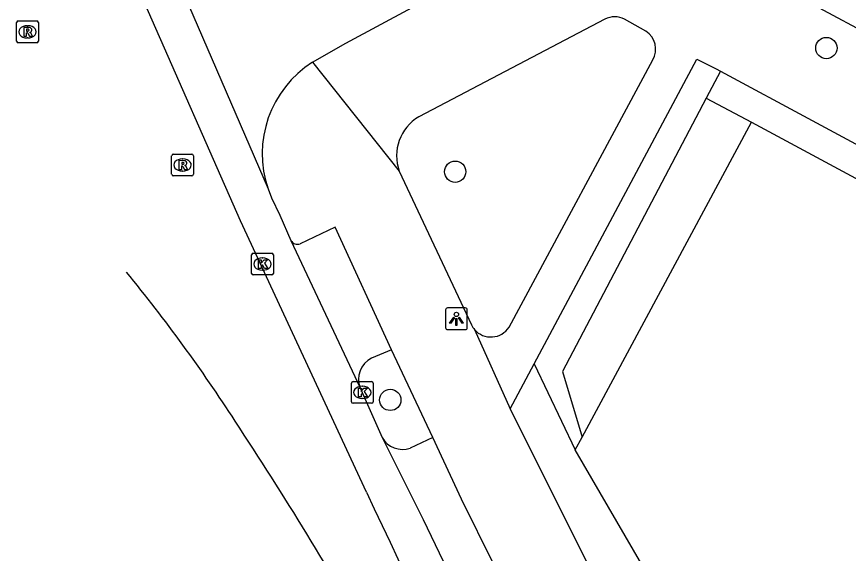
# Model space of a CAD drawing. Extents: x 159489 to 160304, y 383826 to 384530.
# Drawn here: x 159493.71 to 159531.94, y 384287.96 to 384312.61 of the extents above; entities that cross this region are included whole.
import ezdxf

# ---------------------------------------------------------------- set-up
doc = ezdxf.new("R2010")
doc.units = 0
for name, color, linetype in [('IMGEO_Boom', 7, 'Continuous'), ('IMGEO_Groenvoorziening', 7, 'Continuous'), ('IMGEO_Kolk', 7, 'Continuous'), ('IMGEO_Lichtpunt', 7, 'Continuous'), ('IMGEO_Pand', 7, 'Continuous'), ('IMGEO_Parkeervlak_open', 7, 'Continuous'), ('IMGEO_Rijbaan_lokaal_gesloten', 7, 'Continuous'), ('IMGEO_Rioolput', 7, 'Continuous'), ('IMGEO_Voetpad_gesloten', 7, 'Continuous'), ('IMGEO_Voetpad_open', 7, 'Continuous')]:
    doc.layers.add(name, color=color, linetype=linetype)

msp = doc.modelspace()

# ---------------------------------------------------------------- linework, layer by layer
at = {"layer": 'IMGEO_Boom'}
for centre in [(159530.925, 384311.164), (159513.866, 384305.486), (159510.882, 384295.006)]:
    msp.add_circle(centre, 0.489, dxfattribs=at)
at = {"layer": 'IMGEO_Groenvoorziening'}
msp.add_lwpolyline([(159517.502, 384296.664), (159519.377, 384292.707)], dxfattribs=at)
at = {"layer": 'IMGEO_Kolk'}
for p, q in [((159504.509, 384300.817), (159504.509, 384301.669)), ((159504.584, 384301.743), (159505.436, 384301.743)), ((159504.997, 384301.523), (159505.022, 384301.523)), ((159505.51, 384301.669), (159505.51, 384300.817)), ((159505.436, 384300.743), (159504.584, 384300.743)), ((159505.02, 384300.963), (159504.995, 384300.963)), ((159509.097, 384294.923), (159509.097, 384295.775)), ((159509.172, 384295.849), (159510.024, 384295.849)), ((159510.098, 384295.775), (159510.098, 384294.923)), ((159509.585, 384295.629), (159509.61, 384295.629)), ((159509.608, 384295.069), (159509.583, 384295.069)), ((159510.024, 384294.849), (159509.172, 384294.849))]:
    msp.add_line(p, q, dxfattribs=at)
for points in [[(159504.509, 384300.817), (159504.509, 384301.669)], [(159504.584, 384301.743), (159505.436, 384301.743)], [(159504.83, 384301.443), (159504.953, 384301.443), (159504.953, 384301.292), (159505.083, 384301.443), (159505.247, 384301.443), (159505.101, 384301.292), (159505.254, 384301.043), (159505.102, 384301.043), (159505.017, 384301.207), (159504.953, 384301.14), (159504.953, 384301.043), (159504.83, 384301.043), (159504.83, 384301.443)], [(159505.51, 384301.669), (159505.51, 384300.817)], [(159505.436, 384300.743), (159504.584, 384300.743)], [(159509.097, 384294.923), (159509.097, 384295.775)], [(159509.172, 384295.849), (159510.024, 384295.849)], [(159510.098, 384295.775), (159510.098, 384294.923)], [(159509.418, 384295.549), (159509.541, 384295.549), (159509.541, 384295.398), (159509.671, 384295.549), (159509.835, 384295.549), (159509.689, 384295.398), (159509.842, 384295.149), (159509.69, 384295.149), (159509.605, 384295.313), (159509.541, 384295.246), (159509.541, 384295.149), (159509.418, 384295.149), (159509.418, 384295.549)], [(159510.024, 384294.849), (159509.172, 384294.849)]]:
    msp.add_lwpolyline(points, dxfattribs=at)
for centre, start, end in [((159504.586, 384301.667), 91.552, 178.448), ((159504.586, 384301.667), 91.552, 178.448), ((159505.434, 384301.667), 1.552, 88.448), ((159505.434, 384301.667), 1.552, 88.448), ((159504.586, 384300.819), 181.552, 268.448), ((159504.586, 384300.819), 181.552, 268.448), ((159505.434, 384300.819), 271.552, 358.448), ((159505.434, 384300.819), 271.552, 358.448), ((159509.174, 384295.773), 91.552, 178.448), ((159509.174, 384295.773), 91.552, 178.448), ((159510.022, 384295.773), 1.552, 88.448), ((159510.022, 384295.773), 1.552, 88.448), ((159509.174, 384294.925), 181.552, 268.448), ((159509.174, 384294.925), 181.552, 268.448), ((159510.022, 384294.925), 271.552, 358.448), ((159510.022, 384294.925), 271.552, 358.448)]:
    msp.add_arc(centre, 0.0765, start, end, dxfattribs=at)
for centre, major_axis, ratio, start_param, end_param in [((159504.996, 384301.243), (-0.387, 0.002), 0.722429, 4.712389, 7.853982), ((159505.021, 384301.243), (-0.39, 0.002), 0.717154, 1.570796, 4.712389), ((159509.584, 384295.349), (-0.387, 0.002), 0.722429, 4.712389, 7.853982), ((159509.609, 384295.349), (-0.39, 0.002), 0.717154, 1.570796, 4.712389)]:
    msp.add_ellipse(centre, major_axis=major_axis, ratio=ratio, start_param=start_param, end_param=end_param, dxfattribs=at)
at = {"layer": 'IMGEO_Lichtpunt'}
for p, q in [((159513.425, 384299.135), (159513.425, 384298.328)), ((159513.425, 384299.135), (159513.425, 384298.328)), ((159514.327, 384299.23), (159513.519, 384299.23)), ((159514.327, 384299.23), (159513.519, 384299.23)), ((159514.421, 384298.328), (159514.421, 384299.135)), ((159514.421, 384298.328), (159514.421, 384299.135)), ((159513.519, 384298.234), (159514.327, 384298.234)), ((159513.519, 384298.234), (159514.327, 384298.234))]:
    msp.add_line(p, q, dxfattribs=at)
for points in [[(159513.799, 384298.799), (159513.838, 384298.771), (159513.65, 384298.509), (159513.612, 384298.536), (159513.799, 384298.799)], [(159513.901, 384298.751), (159513.948, 384298.751), (159513.948, 384298.429), (159513.901, 384298.429), (159513.901, 384298.751)], [(159514.011, 384298.771), (159514.049, 384298.798), (159514.236, 384298.536), (159514.197, 384298.508), (159514.011, 384298.771)]]:
    msp.add_lwpolyline(points, dxfattribs=at)
msp.add_circle((159513.924, 384298.933), 0.0994, dxfattribs=at)
for centre, start, end in [((159513.519, 384299.135), 90, 180), ((159513.519, 384299.135), 90, 180), ((159514.327, 384299.135), 0, 90), ((159514.327, 384299.135), 0, 90), ((159513.519, 384298.328), 180, 270), ((159513.519, 384298.328), 180, 270), ((159514.327, 384298.328), 270, 0), ((159514.327, 384298.328), 270, 360)]:
    msp.add_arc(centre, 0.0946, start, end, dxfattribs=at)
at = {"layer": 'IMGEO_Pand'}
for points in [[(159519.695, 384293.297), (159527.484, 384307.756)], [(159527.484, 384307.756), (159556.766, 384292.015)], [(159519.377, 384292.707), (159519.695, 384293.297)], [(159522.438, 384287.447), (159519.377, 384292.707)]]:
    msp.add_lwpolyline(points, dxfattribs=at)
at = {"layer": 'IMGEO_Parkeervlak_open'}
for points in [[(159510.944, 384297.309), (159510.017, 384296.92)], [(159512.841, 384293.275), (159511.801, 384292.789)]]:
    msp.add_lwpolyline(points, dxfattribs=at)
for centre, radius, start, end in [((159510.523, 384295.944), 1.099, 117.4026, 200.7699), ((159511.455, 384293.834), 1.101, 210.1689, 288.3132)]:
    msp.add_arc(centre, radius, start, end, dxfattribs=at)
at = {"layer": 'IMGEO_Rijbaan_lokaal_gesloten'}
for points in [[(159507.304, 384310.511), (159508.843, 384311.392), (159517.985, 384316.313), (159518.784, 384316.748)], [(159524.477, 384316.223), (159526.867, 384315.023), (159527.963, 384314.433), (159535.565, 384310.345)], [(159500.96, 384314.643), (159505.266, 384304.692)], [(159509.792, 384290.772), (159504.004, 384303.229), (159499.609, 384313.218), (159499.162, 384314.251)], [(159505.266, 384304.692), (159505.427, 384304.282), (159505.805, 384303.485), (159506.317, 384302.33)], [(159506.317, 384302.33), (159509.495, 384295.554)], [(159509.495, 384295.554), (159509.598, 384295.349), (159510.503, 384293.281)], [(159510.503, 384293.281), (159512.388, 384289.519), (159514.249, 384285.66)]]:
    msp.add_lwpolyline(points, dxfattribs=at)
for centre, radius, start, end in [((159509.99, 384306.304), 4.992, 122.5572, 198.839), ((159440.998, 384253.46), 74.727, 32.88102, 39.37953), ((159356.003, 384196.45), 177.065, 29.46867, 33.44179), ((159750.363, 384402.196), 265.122, 204.852, 210.71312)]:
    msp.add_arc(centre, radius, start, end, dxfattribs=at)
at = {"layer": 'IMGEO_Rioolput'}
for p, q in [((159493.711, 384311.483), (159493.711, 384312.335)), ((159493.786, 384312.409), (159494.638, 384312.409)), ((159494.199, 384312.189), (159494.224, 384312.189)), ((159494.712, 384312.335), (159494.712, 384311.483)), ((159494.638, 384311.409), (159493.786, 384311.409)), ((159494.222, 384311.629), (159494.197, 384311.629)), ((159500.836, 384305.367), (159500.836, 384306.219)), ((159500.911, 384306.293), (159501.763, 384306.293)), ((159501.324, 384306.073), (159501.349, 384306.073)), ((159501.837, 384306.219), (159501.837, 384305.367)), ((159501.763, 384305.293), (159500.911, 384305.293)), ((159501.347, 384305.513), (159501.322, 384305.513))]:
    msp.add_line(p, q, dxfattribs=at)
for points in [[(159493.711, 384311.483), (159493.711, 384312.335)], [(159493.786, 384312.409), (159494.638, 384312.409)], [(159494.3, 384312.107), (159494.048, 384312.109), (159494.048, 384311.709)], [(159494.712, 384312.335), (159494.712, 384311.483)], [(159494.048, 384311.709), (159494.172, 384311.709), (159494.172, 384311.871), (159494.183, 384311.871)], [(159494.226, 384312.028), (159494.172, 384312.028), (159494.172, 384311.947)], [(159494.172, 384311.947), (159494.224, 384311.947)], [(159494.23, 384311.842), (159494.301, 384311.709), (159494.441, 384311.709), (159494.376, 384311.835)], [(159494.638, 384311.409), (159493.786, 384311.409)], [(159500.836, 384305.367), (159500.836, 384306.219)], [(159500.911, 384306.293), (159501.763, 384306.293)], [(159501.425, 384305.991), (159501.173, 384305.993), (159501.173, 384305.593)], [(159501.837, 384306.219), (159501.837, 384305.367)], [(159501.173, 384305.593), (159501.297, 384305.593), (159501.297, 384305.755), (159501.308, 384305.755)], [(159501.351, 384305.912), (159501.297, 384305.912), (159501.297, 384305.831)], [(159501.297, 384305.831), (159501.349, 384305.831)], [(159501.355, 384305.726), (159501.426, 384305.593), (159501.566, 384305.593), (159501.501, 384305.719)], [(159501.763, 384305.293), (159500.911, 384305.293)]]:
    msp.add_lwpolyline(points, dxfattribs=at)
for centre, radius, start, end in [((159493.788, 384312.333), 0.0765, 91.552, 178.448), ((159493.788, 384312.333), 0.0765, 91.552, 178.448), ((159494.299, 384311.997), 0.109, 350.3612, 89.416), ((159494.636, 384312.333), 0.0765, 1.552, 88.448), ((159494.636, 384312.333), 0.0765, 1.552, 88.448), ((159494.182, 384311.818), 0.0533, 26.0293, 88.6989), ((159494.208, 384312.136), 0.19, 274.7715, 282.9687), ((159494.232, 384311.932), 0.0964, 77.0061, 93.1865), ((159494.246, 384311.989), 0.0378, 276.6634, 79.6772), ((159494.297, 384311.997), 0.112, 277.5842, 350.9817), ((159494.281, 384311.782), 0.108, 29.5134, 73.7905), ((159493.788, 384311.485), 0.0765, 181.552, 268.448), ((159493.788, 384311.485), 0.0765, 181.552, 268.448), ((159494.636, 384311.485), 0.0765, 271.552, 358.448), ((159494.636, 384311.485), 0.0765, 271.552, 358.448), ((159500.913, 384306.217), 0.0765, 91.552, 178.448), ((159500.913, 384306.217), 0.0765, 91.552, 178.448), ((159501.424, 384305.881), 0.109, 350.3612, 89.416), ((159501.761, 384306.217), 0.0765, 1.552, 88.448), ((159501.761, 384306.217), 0.0765, 1.552, 88.448), ((159501.307, 384305.702), 0.0533, 26.0293, 88.6989), ((159501.333, 384306.02), 0.19, 274.7715, 282.9687), ((159501.357, 384305.816), 0.0964, 77.0061, 93.1865), ((159501.371, 384305.873), 0.0378, 276.6634, 79.6772), ((159501.422, 384305.881), 0.112, 277.5842, 350.9817), ((159501.406, 384305.666), 0.108, 29.5134, 73.7905), ((159500.913, 384305.369), 0.0765, 181.552, 268.448), ((159500.913, 384305.369), 0.0765, 181.552, 268.448), ((159501.761, 384305.369), 0.0765, 271.552, 358.448), ((159501.761, 384305.369), 0.0765, 271.552, 358.448)]:
    msp.add_arc(centre, radius, start, end, dxfattribs=at)
for centre, major_axis, ratio, start_param, end_param in [((159494.198, 384311.909), (-0.387, 0.002), 0.722429, 4.712389, 7.853982), ((159494.223, 384311.909), (-0.39, 0.002), 0.717154, 1.570796, 4.712389), ((159501.323, 384305.793), (-0.387, 0.002), 0.722429, 4.712389, 7.853982), ((159501.348, 384305.793), (-0.39, 0.002), 0.717154, 1.570796, 4.712389)]:
    msp.add_ellipse(centre, major_axis=major_axis, ratio=ratio, start_param=start_param, end_param=end_param, dxfattribs=at)
at = {"layer": 'IMGEO_Voetpad_gesloten'}
for points in [[(159525.406, 384308.865), (159518.801, 384296.315), (159519.695, 384293.297)], [(159525.406, 384308.865), (159527.484, 384307.756)]]:
    msp.add_lwpolyline(points, dxfattribs=at)
at = {"layer": 'IMGEO_Voetpad_open'}
for points in [[(159520.746, 384312.497), (159512.192, 384308.01)], [(159522.629, 384311.943), (159521.652, 384312.491)], [(159516.34, 384298.347), (159522.945, 384310.619)], [(159517.502, 384296.664), (159524.97, 384310.657), (159525.855, 384310.207), (159526.055, 384310.099)], [(159507.304, 384310.511), (159511.295, 384305.514)], [(159526.055, 384310.099), (159525.406, 384308.865)], [(159526.055, 384310.099), (159576.611, 384282.913), (159575.933, 384281.657)], [(159511.295, 384305.514), (159514.612, 384298.451)], [(159510.944, 384297.309), (159508.356, 384302.932), (159506.748, 384302.18)], [(159514.758, 384298.232), (159516.4, 384294.599)], [(159512.841, 384293.275), (159510.944, 384297.309)], [(159516.4, 384294.599), (159517.502, 384296.664)], [(159516.4, 384294.599), (159520.528, 384286.319)], [(159515.642, 384287.44), (159514.162, 384290.453), (159512.841, 384293.275)]]:
    msp.add_lwpolyline(points, dxfattribs=at)
for centre, radius, start, end in [((159521.193, 384311.571), 1.029, 63.4876, 115.7535), ((159522.095, 384311.116), 0.984, 329.6786, 57.1688), ((159513.256, 384306.218), 2.084, 120.7082, 199.7575), ((159506.611, 384302.481), 0.331, 207.1915, 294.4299), ((159515.548, 384298.917), 1.045, 206.4547, 220.9254), ((159515.506, 384298.887), 0.994, 221.2147, 327.1006)]:
    msp.add_arc(centre, radius, start, end, dxfattribs=at)

doc.saveas('drawing.dxf')
